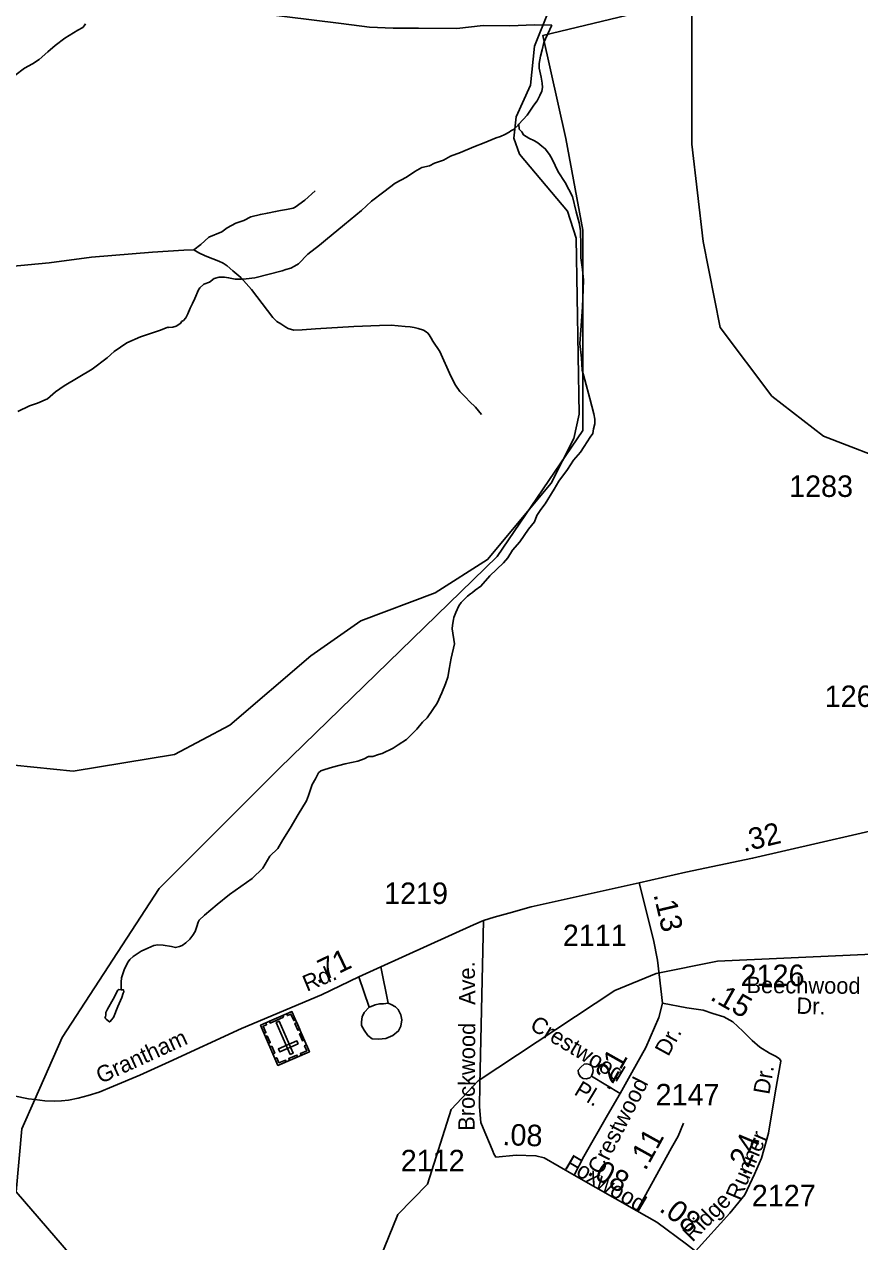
# Model space of a CAD drawing. Extents: x 2206922 to 2357709, y 510027 to 673830.
# Drawn here: x 2274218 to 2279078, y 576114 to 583195 of the extents above; entities that cross this region are included whole.
import ezdxf

# ---------------------------------------------------------------- set-up
doc = ezdxf.new("R2010")
doc.units = 0
for name, color, linetype in [('Exist Boundary Political Urban Extension UEB', 7, 'Continuous'), ('Exist Cultural Cemetery CELL', 7, 'Continuous'), ('Exist Hydrographic Misc Water Feature', 7, 'Continuous'), ('Exist Road Non-System Type 51', 7, 'Continuous'), ('Exist Road Non-System Type 51 Label', 7, 'Continuous'), ('Exist Road Secondary Mileage Hundredths English Label', 7, 'Continuous'), ('Exist Road Secondary Type 51 Attributed', 7, 'Continuous'), ('Exist Road Secondary Type 51 Label', 7, 'Continuous'), ('Exist Road Secondary Type 51 Number Label', 7, 'Continuous')]:
    doc.layers.add(name, color=color, linetype=linetype)

msp = doc.modelspace()

# ---------------------------------------------------------------- linework, layer by layer
at = {"layer": 'Exist Boundary Political Urban Extension UEB'}
for points in [[(2278067.7, 583330.1), (2277235.1, 583130.3), (2277368.3, 582530.9), (2277468.2, 581998.1), (2277468.2, 580832.5), (2276968.6, 580099.9), (2275703, 578867.8), (2275003.6, 578168.5), (2274437.4, 577302.7), (2274279.2, 576941.1)], [(2284629, 582764), (2284196, 582364.4), (2283496.6, 581964.8), (2282497.4, 581665.1), (2281298.4, 581398.7), (2280832.1, 581165.6), (2280332.5, 580799.2), (2279699.7, 580632.7), (2279300, 580632.7), (2278867.1, 580799.2), (2278567.3, 581032.4), (2278267.6, 581432), (2278167.6, 581931.5), (2278101, 582497.6), (2278101, 583263.5)], [(2274279.2, 576941.1), (2274204.2, 576769.8), (2274170.9, 576403.5), (2274803.7, 575670.9), (2275369.9, 575071.5), (2275447.3, 574985.8)]]:
    msp.add_lwpolyline(points, dxfattribs=at)
at = {"layer": 'Exist Cultural Cemetery CELL'}
for points in [[(2275876.5, 577219.1), (2275693.9, 577139.8), (2275592.4, 577373.3), (2275775.1, 577452.6)], [(2275726.9, 577419.2), (2275649.1, 577385.4), (2275644.6, 577395.9), (2275722.4, 577429.7)], [(2275744.7, 577439.4), (2275749.3, 577428.9), (2275769.5, 577437.6), (2275785.6, 577400.6), (2275795.8, 577405), (2275775.1, 577452.6)], [(2275622.8, 577386.5), (2275627.4, 577376), (2275607.2, 577367.2), (2275623.3, 577330.2), (2275613.1, 577325.7), (2275592.4, 577373.3)], [(2275764.8, 577202.5), (2275781.9, 577210), (2275701.2, 577396), (2275684, 577388.5)], [(2275803, 577388.5), (2275820.2, 577348.8), (2275809.8, 577344.2), (2275792.5, 577384)], [(2275631.7, 577311.6), (2275648.9, 577271.9), (2275638.5, 577267.3), (2275621.2, 577307.1)], [(2275811.9, 577265.2), (2275804.5, 577282.4), (2275696.5, 577235.5), (2275703.9, 577218.4)], [(2275829.7, 577326.8), (2275847, 577287.1), (2275836.5, 577282.6), (2275819.3, 577322.3)], [(2275657.9, 577251.1), (2275675.1, 577211.4), (2275664.7, 577206.8), (2275647.4, 577246.6)], [(2275859.2, 577258.8), (2275848.8, 577254.3), (2275861.6, 577224.8), (2275824.4, 577208.6), (2275828.9, 577198.4), (2275876.5, 577219.1)], [(2275676.5, 577179.5), (2275686.9, 577184.1), (2275699.8, 577154.5), (2275737, 577170.7), (2275741.4, 577160.5), (2275693.8, 577139.8)], [(2275808.5, 577189.6), (2275761, 577168.9), (2275756.4, 577179.4), (2275804, 577200)]]:
    msp.add_lwpolyline(points, close=True, dxfattribs=at)
at = {"layer": 'Exist Hydrographic Misc Water Feature'}
for points in [[(2274538.2, 583341.3), (2274550.3, 583337.4), (2274685.6, 583346.6), (2274866.1, 583314.2), (2274930.2, 583308.9), (2275062.1, 583300), (2275128.1, 583300.6), (2275258.3, 583296), (2275436.3, 583277.7), (2275732.2, 583240.4), (2276060.9, 583199.4), (2276226.6, 583179.3), (2276364.4, 583172.3), (2276510.6, 583171.8), (2276734.7, 583170.1), (2276888.5, 583187.5), (2277043.9, 583186.7), (2277186.4, 583192.1), (2277288.1, 583190.9)], [(2272795.7, 578610.8), (2273396.7, 578575.7), (2273637.6, 578620), (2273786.7, 578702.2), (2273910.7, 578821.1), (2274042.6, 578897.1), (2274501.7, 578851.8), (2275091.6, 578948.1), (2275414.6, 579118.7), (2275885.6, 579522.4), (2276175.7, 579726.3), (2276607.8, 579888.2), (2276913.7, 580082), (2277283.6, 580527.1), (2277414.7, 580786.9), (2277446.6, 580927.2), (2277428.6, 581950.8), (2277377.7, 582109.2), (2277099.7, 582439.6), (2277065.7, 582532.1), (2277080.6, 582656.4), (2277162.6, 582841.7), (2277185.6, 583067.5), (2277266.6, 583265.9)], [(2274162.1, 582897.9), (2274220.1, 582940.3), (2274266.1, 582965), (2274303.6, 582991.4), (2274355.1, 583035.5), (2274398.5, 583072), (2274454.1, 583114.7), (2274530, 583161.3), (2274557.7, 583177.4), (2274565.9, 583185.5), (2274573.5, 583197.7)], [(2277288.1, 583190.9), (2277251, 583110.9), (2277241, 583088.9), (2277231.3, 583046.6), (2277221.7, 583010.7), (2277214.3, 582966.4), (2277214.5, 582940.4), (2277225, 582888.5), (2277230.9, 582852.8), (2277233.6, 582826.9), (2277229.7, 582806.7), (2277218.2, 582780.5), (2277202, 582750.5), (2277182.3, 582724.2), (2277143, 582666.1), (2277095.6, 582613.7)], [(2277095.6, 582613.7), (2277091.5, 582609.4), (2277064.2, 582583.1), (2277049.7, 582575.2), (2277038.2, 582567.2), (2277014, 582555), (2276988.6, 582542.6), (2276964.2, 582534.5), (2276892.8, 582505.9), (2276832.9, 582483.3), (2276755.2, 582450.4), (2276697.4, 582427.9), (2276657.6, 582405.5), (2276603.9, 582387.2), (2276576, 582372.8), (2276530.1, 582362.3), (2276490.5, 582338.2), (2276440.9, 582305.6), (2276375, 582271.3), (2276309.6, 582220.3), (2276238.1, 582165.8), (2276180.7, 582111.2), (2276081.6, 582030.4), (2275970.5, 581939.3), (2275935.2, 581911), (2275867.3, 581858.3), (2275814.2, 581801.9), (2275789.6, 581787.7), (2275768.1, 581777.6), (2275740.2, 581769.2), (2275718.5, 581761.1), (2275559.1, 581719.8), (2275509.1, 581715.2), (2275481, 581712.9), (2275458.9, 581712.6), (2275444.9, 581712.7), (2275407, 581720.5), (2275383, 581724), (2275351, 581723.6), (2275322.7, 581717.3), (2275295.2, 581695.1), (2275263.5, 581682.9), (2275239.3, 581662.6), (2275231.9, 581650.7), (2275210.1, 581600.5), (2275196.4, 581570.5), (2275182.7, 581544.2), (2275168.9, 581510.2), (2275157, 581488), (2275143.3, 581471.8), (2275133.5, 581465.6), (2275129.6, 581457.7), (2275101.9, 581439.6), (2275081.8, 581433.3), (2275057.6, 581431.2), (2275053.7, 581433.1), (2275010, 581416.5), (2274958.1, 581398.4), (2274894.4, 581377.6), (2274814.6, 581343), (2274741.2, 581292.4), (2274699.4, 581255.7), (2274612.6, 581188.9), (2274531, 581140.4), (2274449.4, 581091.8), (2274399.4, 581057.2), (2274352.2, 581016.8), (2274294.2, 580992.3), (2274248.4, 580975.7), (2274181, 580943.3)], [(2277095.6, 582613.7), (2277097.8, 582585.7), (2277112, 582569.8), (2277122.3, 582552), (2277154.2, 582532.2), (2277186.4, 582516.4), (2277206.5, 582506.5), (2277228.9, 582486.9), (2277249.2, 582471.3), (2277273.2, 582437.3), (2277289.4, 582411.3), (2277323.8, 582338), (2277364.6, 582274.3), (2277407.7, 582192.7), (2277428.2, 582104.9), (2277446.6, 582041.3), (2277453.4, 581995.2), (2277455.7, 581907.3), (2277456.9, 581837.4), (2277465.1, 581769.6), (2277471.9, 581707.8), (2277465.5, 581549.8), (2277456.7, 581415.6), (2277449.3, 581337.7), (2277460, 581253.8), (2277464.5, 581183.7), (2277479.5, 581128), (2277508.4, 581018.2), (2277531.3, 580928.8), (2277537.3, 580898.6), (2277537.7, 580870.6), (2277529.7, 580842.6), (2277526.4, 580814.7), (2277510.2, 580794.4), (2277474.7, 580740.2), (2277455, 580706.2), (2277413.8, 580659.7), (2277378, 580605.5), (2277327.1, 580536.9), (2277301.5, 580490.5), (2277247.9, 580406.1), (2277222.5, 580373.9), (2277200.8, 580337.8), (2277187.3, 580301.8), (2277151.6, 580259.3), (2277100.5, 580185), (2277058.9, 580136.5), (2277031.2, 580092.4), (2277005.8, 580062.3), (2276926.6, 579987.4), (2276875, 579927), (2276840.9, 579904.6), (2276824.9, 579890.4), (2276813.4, 579882.4)], [(2276813.4, 579882.4), (2276797.4, 579868.1), (2276778, 579850), (2276760.1, 579832), (2276746, 579811.8), (2276728.3, 579773.9), (2276716.9, 579745.7), (2276715.2, 579733.8), (2276709.1, 579699.4), (2276707.4, 579679.4), (2276720.1, 579591.9), (2276700.9, 579507.6), (2276695.1, 579477.6), (2276691.4, 579453.5), (2276682.2, 579397.3), (2276668.7, 579359.2), (2276646.7, 579307.3), (2276619.3, 579247), (2276595.9, 579208.7), (2276562.5, 579160.6), (2276534.6, 579136), (2276502.8, 579095.8), (2276441.3, 579035.4), (2276393.9, 579003.2), (2276364, 578984.5), (2276300.2, 578954), (2276278.5, 578947.9), (2276246.7, 578935.7), (2276220.6, 578935.6), (2276194.8, 578923.2), (2276158.9, 578908.8), (2276084.9, 578894), (2276011.5, 578873.4), (2275967.2, 578861), (2275943.4, 578852.9), (2275929.9, 578840.7), (2275911.8, 578806.5), (2275891.9, 578774.2), (2275871.2, 578710), (2275859.1, 578678.2), (2275812, 578599.7), (2275764.6, 578519.3), (2275721.3, 578450.8), (2275692.2, 578400.8), (2275646.5, 578356.2), (2275606.7, 578286), (2275543.8, 578227.3), (2275412.7, 578134.4), (2275339.3, 578075.7), (2275265.9, 578012.9), (2275236, 577984.6), (2275230.2, 577972.5), (2275222.4, 577946.5), (2275212.8, 577918.3), (2275198.9, 577896.5), (2275181, 577874), (2275157.4, 577852), (2275137.1, 577837.6), (2275121.4, 577831.5), (2275097.8, 577825.3), (2275073.6, 577831), (2275025.2, 577838.7), (2274995.2, 577840.4), (2274971.7, 577836.2), (2274935.8, 577821.8), (2274897.8, 577803.6), (2274874.3, 577789.3), (2274851.9, 577773.2), (2274832.4, 577755.1), (2274822.2, 577742.8), (2274800.7, 577700.6), (2274783.6, 577648.4), (2274781.8, 577624.4), (2274782.2, 577578.5)], [(2276260.6, 575953.1), (2276391.6, 576271.9), (2276564.7, 576448.7), (2276701.7, 576882.2), (2276858.8, 577049.6), (2277653.7, 577574.6), (2277893.7, 577674.7), (2278251.7, 577746.1), (2279408.8, 577798.2)], [(2274782.2, 577578.5), (2274768.5, 577580.6), (2274762.3, 577576.6), (2274734.8, 577524), (2274701.4, 577465.8), (2274693.2, 577447.9), (2274691.4, 577433.6), (2274689.7, 577421.7), (2274687.5, 577416), (2274693.8, 577407.7), (2274705.7, 577398.2), (2274714.1, 577392.1), (2274719.9, 577396.1), (2274724, 577402.4), (2274737.5, 577418.1), (2274762.7, 577482.4), (2274786.3, 577534.9), (2274794.1, 577558.8), (2274798, 577566.8), (2274796.1, 577578.8), (2274782.2, 577578.5)]]:
    msp.add_lwpolyline(points, dxfattribs=at)
at = {"layer": 'Exist Road Non-System Type 51'}
for p, q in [((2276291.8, 577712.8), (2276334.2, 577501.3)), ((2276224.4, 577478.3), (2276164.5, 577654.7)), ((2277517.5, 577076.5), (2277684.2, 576976.2))]:
    msp.add_line(p, q, dxfattribs=at)
for points in [[(2275204.7, 581884.1), (2275245.8, 581914.1), (2275291.6, 581956.8), (2275367.5, 581988.4), (2275399.1, 582012.2), (2275448, 582039), (2275495.4, 582054.8), (2275536.5, 582075.4), (2275591.8, 582089.6), (2275632.9, 582097.5), (2275680.3, 582105.4), (2275708.7, 582111.7), (2275743.5, 582118.1), (2275781.4, 582126), (2275794, 582130.7), (2275849.3, 582171.8), (2275909.4, 582225.6)], [(2274135.1, 581786.1), (2274362.6, 581808.2), (2274609.1, 581839.8), (2274963, 581869.9), (2275146.3, 581880.9), (2275204.7, 581884.1)], [(2275204.7, 581884.1), (2275233.2, 581865.1), (2275271.1, 581849.3), (2275315.3, 581831.9), (2275350.1, 581817.7), (2275375.4, 581806.6), (2275399.1, 581790.8), (2275432.2, 581760.8), (2275478.1, 581722.9), (2275539.7, 581651.7), (2275602.9, 581571.1), (2275664.5, 581490.5), (2275688.2, 581466.8), (2275710.3, 581452.6), (2275738.7, 581433.6), (2275753, 581425.7), (2275786.1, 581416.2), (2275835.1, 581417.8), (2275912.5, 581424.1), (2276135.3, 581438.3), (2276285.4, 581443.1), (2276353.3, 581444.6), (2276433.9, 581438.3), (2276463.9, 581435.2), (2276486, 581432), (2276509.7, 581425.7), (2276541.3, 581416.2), (2276557.1, 581406.7), (2276566.6, 581398.8), (2276574.5, 581389.3), (2276585.6, 581370.4), (2276595.1, 581351.4), (2276636.1, 581292.9), (2276699.3, 581149), (2276726.2, 581096.9), (2276753, 581058.9), (2276786.2, 581024.2), (2276808.3, 581002), (2276843.1, 580967.3), (2276877.9, 580924.6)], [(2276889.3, 577982.2), (2276868.8, 577026.9), (2276866.9, 576899.4), (2276874.4, 576807.6), (2276896.8, 576751), (2276929.6, 576673.3), (2276943.9, 576641.5), (2276950.1, 576624.2), (2276960.9, 576605.4)], [(2276334.2, 577501.3), (2276352.2, 577493.5), (2276378.3, 577479.6), (2276392.4, 577463.9), (2276408.8, 577434), (2276415, 577404.1), (2276409.2, 577368), (2276395.7, 577339.9), (2276361.8, 577313.6), (2276322, 577295.2), (2276278.2, 577292.9), (2276242, 577294.4), (2276215.8, 577314.1), (2276195.6, 577343.9), (2276179.4, 577371.8), (2276179.3, 577393.8), (2276183, 577421.9), (2276194.7, 577447.9), (2276224.4, 577478.3)], [(2276334.2, 577501.3), (2276308.1, 577497), (2276284.1, 577496.7), (2276260.2, 577492.6), (2276236.4, 577482.2), (2276224.4, 577478.3)], [(2277517.5, 577076.5), (2277507.5, 577066.5), (2277489.6, 577062.3), (2277469.7, 577064.1), (2277453.5, 577074), (2277443.3, 577091.8), (2277441.1, 577111.8), (2277457, 577129.9), (2277474.7, 577146.1), (2277490.8, 577148.2), (2277506.9, 577144.5), (2277522.9, 577134.6), (2277527, 577112.7), (2277525.2, 577098.7), (2277517.5, 577076.5)]]:
    msp.add_lwpolyline(points, dxfattribs=at)
at = {"layer": 'Exist Road Secondary Type 51 Attributed'}
for points in [[(2277796, 578202), (2278067.6, 578263.9), (2278455, 578344.6), (2279450.1, 578573.1)], [(2274157.6, 576962.5), (2274242.7, 576945.8), (2274279.2, 576941.1), (2274336.5, 576933.7), (2274396.5, 576931.9), (2274435.3, 576933.7), (2274474.2, 576937.2), (2274530.7, 576949.6), (2274588.9, 576963.7), (2274654, 576983.6), (2274737.6, 577018.5), (2274890.9, 577081.8), (2275060, 577159.4), (2275482.6, 577354.9), (2275947.9, 577549.7), (2276164.5, 577654.7), (2276291.8, 577712.8), (2276831.6, 577957.6), (2276889.3, 577982.2), (2276951.2, 578001.5), (2277037.4, 578025.8), (2277166.6, 578061.5), (2277796, 578202)], [(2277796, 578202), (2277878.4, 577870.3), (2277902.8, 577752.2), (2277930.9, 577501.1)], [(2277930.9, 577501.1), (2277910.3, 577418.6), (2277833.8, 577243.4), (2277753.1, 577098.7), (2277684.2, 576976.2), (2277610.6, 576850.7), (2277473.5, 576608.9), (2277417.6, 576500.2)], [(2277930.9, 577501.1), (2278071.9, 577474.4), (2278167.7, 577461), (2278225, 577441.6), (2278288.8, 577422.1), (2278339.5, 577393.3), (2278397.7, 577338), (2278453.2, 577284.1), (2278497.3, 577246.5), (2278554.4, 577210.6), (2278592, 577191), (2278611.5, 577177.9), (2278619.7, 577166.5), (2278620.4, 577163.2)], [(2278620.4, 577163.2), (2278589.6, 576990.8), (2278547.5, 576745.2), (2278507, 576600.6), (2278467.2, 576506.3), (2278410.2, 576386.3), (2278322.4, 576280.9), (2278123.4, 576058.2)], [(2277781, 576294), (2277983.3, 576659.5), (2278022.7, 576727), (2278053.3, 576803.1)], [(2276960.9, 576605.4), (2277079.2, 576618.1), (2277194.4, 576613.9), (2277243.5, 576601.1), (2277417.6, 576500.2)], [(2277417.6, 576500.2), (2277781, 576294)], [(2277781, 576294), (2277899, 576228.4), (2278070.2, 576099), (2278123.4, 576058.2)]]:
    msp.add_lwpolyline(points, dxfattribs=at)

# ---------------------------------------------------------------- texts
at = {"layer": 'Exist Road Non-System Type 51 Label'}
for s, rotation, p in [('Ave.', 90.90641, (2276842.7, 577491.3)), ('Brockwood', 89.62962, (2276837.8, 576758.8)), ('Crestwood', 328.96582, (2277153.3, 577353.5)), ('Pl.', 328.96582, (2277410.9, 576973.4))]:
    msp.add_text(s, height=95, rotation=rotation, dxfattribs=at).set_placement(p)
at = {"layer": 'Exist Road Secondary Mileage Hundredths English Label'}
for s, rotation, p in [('.32', 13.64753, (2278403.3, 578380)), ('.13', 283.32123, (2277877.9, 578133.1)), ('.71', 25.61698, (2275922.2, 577611.1)), ('.15', 330.43794, (2278202.6, 577524.8)), ('.21', 60.64414, (2277618.3, 576986.4)), ('.08', 357.89866, (2276998.3, 576676.3)), ('.11', 61.03388, (2277831.5, 576522.6)), ('.24', 67.1034, (2278411.7, 576495.1)), ('.08', 330.43259, (2277487.7, 576508.2)), ('.08', 322.89374, (2277906.3, 576296.8))]:
    msp.add_text(s, height=125, rotation=rotation, dxfattribs=at).set_placement(p)
at = {"layer": 'Exist Road Secondary Type 51 Label'}
for s, rotation, p in [('Rd.', 22.55745, (2275862, 577567.3)), ('Beechwood', 359.57974, (2278419.4, 577560.4)), ('Dr.', 358.22434, (2278709.3, 577440.4)), ('Grantham', 24.65074, (2274662.9, 577031.4)), ('Dr.', 61.23919, (2277964.6, 577187.2)), ('Crestwood', 62.86784, (2277574.9, 576498.2)), ('Dr.', 80.28194, (2278552.1, 576966.5)), ('Runner', 67.1034, (2278382.7, 576348.3)), ('Foxwood', 329.60499, (2277355.3, 576543.4)), ('Ridge', 45.59661, (2278105.6, 576108))]:
    msp.add_text(s, height=95, rotation=rotation, dxfattribs=at).set_placement(p)
at = {"layer": 'Exist Road Secondary Type 51 Number Label'}
for s, p in [('1283', (2278667.8, 580446.1)), ('1268', (2278875, 579224.2)), ('1219', (2276311.3, 578078.4)), ('2111', (2277351.3, 577833.1)), ('2126', (2278385.7, 577601.2)), ('2147', (2277891.2, 576906.9)), ('2112', (2276408.3, 576523.5)), ('2127', (2278450.7, 576319.9))]:
    msp.add_text(s, height=125, dxfattribs=at).set_placement(p)

doc.saveas('drawing.dxf')
